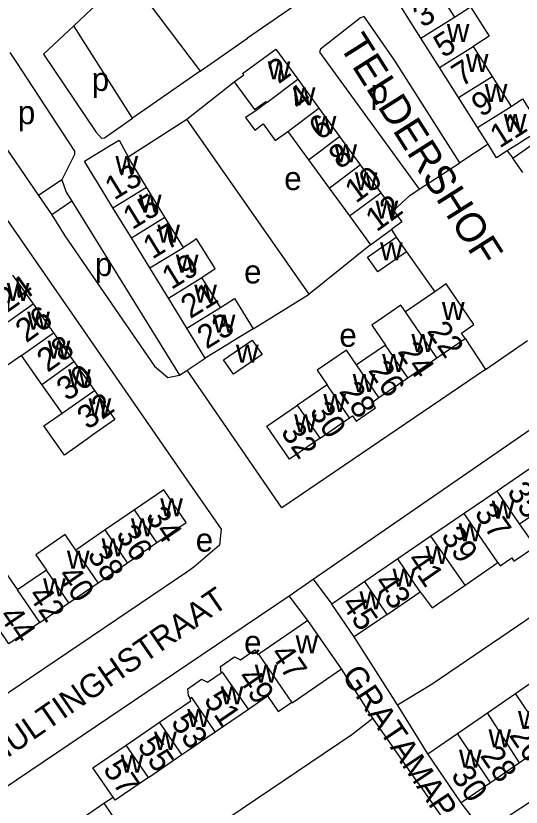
# Model space of a CAD drawing. Extents: x 157569 to 159501, y 382907 to 384670.
# Drawn here: x 158020.8 to 158107, y 383461.2 to 383596.1 of the extents above; entities that cross this region are included whole.
import ezdxf

# ---------------------------------------------------------------- set-up
doc = ezdxf.new("R2010")
doc.units = 0
for name, color, linetype in [('BLT_Basislijn', 7, 'Continuous'), ('BLT_Bebouwing', 7, 'Continuous'), ('BLT_Centroide', 7, 'Continuous'), ('BLT_Huisnummer', 7, 'Continuous'), ('BLT_Huisnummer_ tussenligend', 7, 'Continuous'), ('BLT_Onderverdeling_panden', 7, 'Continuous'), ('BLT_Straatnaam', 7, 'Continuous'), ('BLT_Straatnaam_verkleind', 7, 'Continuous')]:
    doc.layers.add(name, color=color, linetype=linetype)

msp = doc.modelspace()

# ---------------------------------------------------------------- linework, layer by layer
at = {"layer": 'BLT_Basislijn'}
for p, q in [((158030.72, 383594.44), (158037.23, 383600.55)), ((158043.33, 383598.57), (158052.28, 383586.68)), ((158025.54, 383589.59), (158030.72, 383594.44)), ((158040.76, 383578.67), (158030.72, 383594.44)), ((158052.28, 383586.68), (158060.38, 383592.31)), ((158052.28, 383586.68), (158040.76, 383578.67)), ((158050, 383578.51), (158058.11, 383584.88)), ((158012.66, 383583.01), (158024.72, 383565.5)), ((158006.48, 383579.75), (158050, 383517.05)), ((158040.01, 383572.08), (158050, 383578.51)), ((158070.87, 383548.66), (158050, 383578.51)), ((158101.4, 383574.26), (158096.57, 383571.05)), ((158104.67, 383573.1), (158105.6, 383571.84)), ((158089.65, 383566.56), (158096.57, 383571.05)), ((158028.68, 383568.19), (158024.72, 383565.5)), ((158030.37, 383564.56), (158026.98, 383562.2)), ((158030.37, 383564.56), (158048.74, 383534.88)), ((158084.91, 383559.73), (158085.71, 383558.4)), ((158081.32, 383557.11), (158070.87, 383548.66)), ((158087.47, 383555.89), (158092.3, 383549.09)), ((158071.54, 383500.08), (158144.96, 383550.67)), ((158061.33, 383542.78), (158070.87, 383548.66)), ((158097.49, 383541.12), (158100.99, 383535.86)), ((158100.99, 383535.86), (158108.15, 383540.79)), ((158050.09, 383535.74), (158053.16, 383537.77)), ((158048.74, 383534.88), (158050, 383535.68)), ((158050, 383535.68), (158050.09, 383535.74)), ((158050, 383501.3), (158016.51, 383478.65)), ((158067.45, 383497.27), (158071.54, 383500.08)), ((158071.54, 383500.08), (158074.74, 383495.84)), ((158050, 383485.5), (158067.45, 383497.27)), ((158070.67, 383493.07), (158067.45, 383497.27)), ((158085.94, 383478.65), (158078.56, 383490.24)), ((158081.77, 383476.42), (158076.38, 383484.81)), ((158091.1, 383470.32), (158085.94, 383478.65)), ((158089.52, 383465.27), (158081.77, 383476.42)), ((158089.52, 383465.27), (158112.57, 383432.19)), ((158035.87, 383461.89), (158037.42, 383462.92))]:
    msp.add_line(p, q, dxfattribs=at)
for points in [[(158059.14, 383619.49), (158069.85, 383598.92), (158060.38, 383592.31)], [(158096.57, 383571.05), (158085.42, 383588.59), (158080.29, 383595.99), (158079.65, 383595.79), (158072.79, 383590.46), (158072.62, 383589.92), (158089.65, 383566.56)], [(158019.82, 383589.85), (158020.86, 383588.35), (158030.87, 383573.08), (158030.87, 383572.51), (158028.68, 383568.19)], [(158025.54, 383589.59), (158034.49, 383576.34), (158035.47, 383575.29), (158035.97, 383575.34), (158040.76, 383578.67)], [(158028.68, 383568.19), (158029.45, 383566.05), (158030.37, 383564.56)], [(158085.27, 383562.96), (158088.07, 383565.5), (158089.65, 383566.56)], [(158024.72, 383565.5), (158026.88, 383562.37), (158026.98, 383562.2)], [(158026.98, 383562.2), (158029.18, 383558.6), (158044.51, 383536.41), (158046.76, 383534.49), (158048.74, 383534.88)], [(158100.99, 383535.86), (158066.22, 383512.26), (158050.09, 383535.74)], [(158085.94, 383478.65), (158091.84, 383482.28), (158160.24, 383528.68)], [(158050, 383517.05), (158055.86, 383508.62), (158055.6, 383505.9), (158051.22, 383502.13), (158050, 383501.3)], [(158016.52, 383462.92), (158050, 383485.5)], [(158050, 383454.66), (158078.15, 383473.63), (158081.77, 383476.42)], [(158112.52, 383464.71), (158101.31, 383457.3), (158100.37, 383457.29), (158096.82, 383461.97)]]:
    msp.add_lwpolyline(points, dxfattribs=at)
at = {"layer": 'BLT_Bebouwing'}
for p, q in [((158092.34, 383601.16), (158095.66, 383595.93)), ((158089.95, 383592.32), (158086.64, 383597.55)), ((158093.13, 383587.31), (158089.95, 383592.32)), ((158098.83, 383590.92), (158102.08, 383585.8)), ((158096.37, 383582.19), (158093.13, 383587.31)), ((158068.95, 383585.31), (158072.54, 383580.39)), ((158102.08, 383585.8), (158105.32, 383580.69)), ((158099.62, 383577.07), (158096.37, 383582.19)), ((158072.54, 383580.39), (158076.07, 383575.56)), ((158101.4, 383574.26), (158099.62, 383577.07)), ((158067.23, 383576.41), (158070.76, 383571.58)), ((158076.07, 383575.56), (158079.61, 383570.71)), ((158105.6, 383571.84), (158110.45, 383575.28)), ((158070.76, 383571.58), (158074.3, 383566.73)), ((158107.32, 383569.4), (158105.6, 383571.84)), ((158079.61, 383570.71), (158083.1, 383565.93)), ((158046.27, 383561.79), (158043.12, 383566.92)), ((158074.3, 383566.73), (158077.74, 383562.02)), ((158083.1, 383565.93), (158085.27, 383562.96)), ((158040.56, 383558.28), (158037.4, 383563.41)), ((158049.42, 383556.66), (158046.27, 383561.79)), ((158077.74, 383562.02), (158081.32, 383557.11)), ((158043.71, 383553.15), (158040.56, 383558.28)), ((158080.84, 383554.97), (158085.71, 383558.4)), ((158085.71, 383558.4), (158087.47, 383555.89)), ((158082.61, 383552.47), (158080.84, 383554.97)), ((158087.47, 383555.89), (158082.61, 383552.47)), ((158046.86, 383548.02), (158043.71, 383553.15)), ((158020.3, 383551.93), (158023.79, 383547.02)), ((158055.73, 383546.41), (158052.57, 383551.53)), ((158023.79, 383547.02), (158027.27, 383542.1)), ((158050, 383542.91), (158046.86, 383548.02)), ((158055.73, 383546.41), (158058.14, 383547.97)), ((158058.14, 383547.97), (158061.33, 383542.78)), ((158050.01, 383542.89), (158050, 383542.91)), ((158053.16, 383537.77), (158050.01, 383542.89)), ((158027.27, 383542.1), (158030.76, 383537.18)), ((158056.27, 383537.5), (158061.14, 383540.84)), ((158061.14, 383540.84), (158062.89, 383538.4)), ((158092.68, 383537.83), (158097.49, 383541.12)), ((158083.88, 383539.97), (158078.97, 383536.61)), ((158025.27, 383533.29), (158021.79, 383538.21)), ((158057.97, 383535.03), (158056.27, 383537.5)), ((158062.89, 383538.4), (158057.97, 383535.03)), ((158087.7, 383534.41), (158092.68, 383537.83)), ((158030.76, 383537.18), (158034.25, 383532.26)), ((158082.79, 383531.04), (158087.7, 383534.41)), ((158028.75, 383528.37), (158025.27, 383533.29)), ((158073.96, 383533.2), (158068.92, 383529.75)), ((158072.75, 383524.16), (158077.79, 383527.62)), ((158108.58, 383518.98), (158102.94, 383515.12)), ((158102.94, 383515.12), (158097.3, 383511.27)), ((158106.77, 383509.53), (158112.4, 383513.39)), ((158041.08, 383511.92), (158036.07, 383508.48)), ((158097.3, 383511.27), (158091.66, 383507.41)), ((158036.07, 383508.48), (158031.06, 383505.05)), ((158091.66, 383507.41), (158086.02, 383503.55)), ((158039.89, 383502.89), (158044.9, 383506.33)), ((158086.02, 383503.55), (158080.38, 383499.69)), ((158097.48, 383499.08), (158103.08, 383502.92)), ((158080.38, 383499.69), (158074.74, 383495.84)), ((158029.86, 383496.04), (158034.88, 383499.46)), ((158084.2, 383494.1), (158089.84, 383497.96)), ((158024.96, 383492.7), (158029.86, 383496.04)), ((158078.56, 383490.24), (158074.74, 383495.84)), ((158054.83, 383474.06), (158060.51, 383477.95)), ((158096.17, 383473.81), (158101.28, 383477.32)), ((158039.69, 383471.8), (158045.37, 383475.69)), ((158050, 383470.76), (158054.83, 383474.06)), ((158111.74, 383472.18), (158106.76, 383468.78)), ((158043.46, 383466.29), (158049.14, 383470.18)), ((158049.14, 383470.18), (158050, 383470.76)), ((158096.82, 383461.97), (158091.1, 383470.32)), ((158106.76, 383468.78), (158101.79, 383465.37)), ((158101.79, 383465.37), (158096.82, 383461.97)), ((158030.14, 383457.97), (158035.87, 383461.89))]:
    msp.add_line(p, q, dxfattribs=at)
for points in [[(158095.66, 383595.93), (158098.4, 383597.68), (158101.58, 383592.67), (158098.83, 383590.92)], [(158058.11, 383584.88), (158059.71, 383586.05), (158059.51, 383586.32), (158065.18, 383590.47), (158068.95, 383585.31)], [(158058.11, 383584.88), (158061.55, 383580.15), (158063.47, 383581.55), (158063.64, 383581.33)], [(158105.32, 383580.69), (158107.29, 383582), (158110.56, 383576.83)], [(158063.64, 383581.33), (158061.77, 383579.94), (158060, 383578.82), (158061.6, 383576.63), (158063.05, 383577.69), (158065.11, 383574.86), (158067.23, 383576.41)], [(158110.56, 383576.83), (158107.75, 383575.05), (158106.79, 383574.44), (158104.67, 383573.1)], [(158034.26, 383568.54), (158032.56, 383571.34), (158036.82, 383573.95), (158038.46, 383574.96), (158040.01, 383572.08)], [(158104.67, 383573.1), (158102.86, 383571.95), (158101.4, 383574.26)], [(158043.12, 383566.92), (158040.45, 383571.27), (158040.01, 383572.08)], [(158037.4, 383563.41), (158034.58, 383568.01), (158034.26, 383568.54)], [(158085.27, 383562.96), (158086.68, 383561.03), (158084.91, 383559.73)], [(158081.32, 383557.11), (158082.87, 383558.24), (158084.91, 383559.73)], [(158052.57, 383551.53), (158054.86, 383553.04), (158051.67, 383558.13), (158050.89, 383557.55), (158049.43, 383556.66)], [(158097.49, 383541.12), (158096.85, 383542.05), (158099, 383543.52), (158094.28, 383550.45), (158092.3, 383549.09)], [(158092.3, 383549.09), (158087.31, 383545.67)], [(158087.31, 383545.67), (158086.54, 383546.8), (158081.55, 383543.38), (158083.88, 383539.97)], [(158021.79, 383538.21), (158018.61, 383536.01), (158015.16, 383540.93), (158018.3, 383543.13)], [(158061.33, 383542.78), (158057.88, 383540.66), (158057.09, 383540.18), (158053.16, 383537.77)], [(158078.97, 383536.61), (158077.24, 383539.14), (158072.24, 383535.71), (158073.96, 383533.2)], [(158034.25, 383532.26), (158037.73, 383527.34), (158033.97, 383524.68), (158033.07, 383524.04), (158029.14, 383521.26), (158025.6, 383526.26), (158028.75, 383528.37)], [(158077.79, 383527.62), (158078.26, 383527.94), (158078.88, 383527.05), (158082.18, 383529.31), (158081.56, 383530.2), (158082.79, 383531.04)], [(158072.75, 383524.16), (158067.5, 383520.57), (158063.67, 383526.16), (158068.92, 383529.75)], [(158044.9, 383506.33), (158049.9, 383509.76), (158046.07, 383515.34), (158041.08, 383511.92)], [(158103.08, 383502.92), (158103.46, 383502.37), (158105.43, 383503.72), (158105.82, 383503.16), (158109.49, 383505.68), (158106.77, 383509.53)], [(158031.06, 383505.05), (158029.25, 383507.69), (158024.24, 383504.25), (158026.05, 383501.61)], [(158024.96, 383492.7), (158019.66, 383489.05), (158015.96, 383494.47), (158014.97, 383493.79), (158013.05, 383496.6), (158010.95, 383495.11), (158005.1, 383503.4), (158009.3, 383506.37), (158014.74, 383498.52), (158018.94, 383501.43), (158021.15, 383498.27)], [(158034.88, 383499.46), (158035.67, 383500), (158039.89, 383502.89)], [(158026.05, 383501.61), (158023.65, 383499.97), (158021.15, 383498.27)], [(158089.84, 383497.96), (158091.86, 383495.23), (158097.48, 383499.08)], [(158070.67, 383493.07), (158062.3, 383487.3)], [(158076.38, 383484.81), (158070.67, 383493.07)], [(158084.2, 383494.1), (158082.95, 383493.24), (158078.56, 383490.24)], [(158055.86, 383484.11), (158055.73, 383485.21), (158058.17, 383486.88), (158059.16, 383486.37), (158061.62, 383488.05), (158062.18, 383487.22), (158062.3, 383487.3)], [(158067.92, 383479.12), (158068, 383479), (158076.38, 383484.81)], [(158050.64, 383479.76), (158050.28, 383480.29), (158050.18, 383481.39), (158052.5, 383483.02), (158053.52, 383482.51), (158055.86, 383484.11)], [(158106.07, 383480.6), (158109.46, 383482.92), (158111.43, 383480.04), (158113.15, 383481.22)], [(158045.37, 383475.69), (158050.7, 383479.38), (158050.51, 383479.67), (158050.64, 383479.76)], [(158060.51, 383477.95), (158063.79, 383480.2), (158065.61, 383477.54), (158067.92, 383479.12)], [(158101.28, 383477.32), (158106.07, 383480.6)], [(158091.1, 383470.32), (158096.17, 383473.81)], [(158037.42, 383462.92), (158034, 383467.92), (158039.69, 383471.8)], [(158043.46, 383466.29), (158037.78, 383462.4), (158037.42, 383462.92)], [(158035.87, 383461.89), (158038.49, 383458.06), (158039.66, 383456.36), (158033.93, 383452.44)]]:
    msp.add_lwpolyline(points, dxfattribs=at)
at = {"layer": 'BLT_Onderverdeling_panden'}
for p, q in [((158089.95, 383592.32), (158095.66, 383595.93)), ((158093.13, 383587.31), (158098.83, 383590.92)), ((158063.64, 383581.33), (158068.95, 383585.31)), ((158096.37, 383582.19), (158102.08, 383585.8)), ((158099.62, 383577.07), (158105.32, 383580.69)), ((158067.23, 383576.41), (158072.54, 383580.39)), ((158070.76, 383571.58), (158076.07, 383575.56)), ((158074.3, 383566.73), (158079.61, 383570.71)), ((158037.4, 383563.41), (158043.12, 383566.92)), ((158077.74, 383562.02), (158083.1, 383565.93)), ((158040.56, 383558.28), (158046.27, 383561.79)), ((158043.71, 383553.15), (158049.42, 383556.66)), ((158050, 383549.95), (158052.57, 383551.53)), ((158046.86, 383548.02), (158050, 383549.95)), ((158018.3, 383543.13), (158023.79, 383547.02)), ((158050.01, 383542.89), (158055.73, 383546.41)), ((158092.68, 383537.83), (158087.31, 383545.67)), ((158021.79, 383538.21), (158027.27, 383542.1)), ((158087.7, 383534.41), (158083.88, 383539.97)), ((158025.27, 383533.29), (158030.76, 383537.18)), ((158082.79, 383531.04), (158078.97, 383536.61)), ((158028.75, 383528.37), (158034.25, 383532.26)), ((158077.79, 383527.62), (158073.96, 383533.2)), ((158072.75, 383524.16), (158068.92, 383529.75)), ((158106.77, 383509.53), (158102.94, 383515.12)), ((158044.9, 383506.33), (158041.08, 383511.92)), ((158103.08, 383502.92), (158097.3, 383511.27)), ((158039.89, 383502.89), (158036.07, 383508.48)), ((158097.48, 383499.08), (158091.66, 383507.41)), ((158034.88, 383499.46), (158031.06, 383505.05)), ((158089.84, 383497.96), (158086.02, 383503.55)), ((158029.86, 383496.04), (158026.05, 383501.61)), ((158084.2, 383494.1), (158080.38, 383499.69)), ((158024.96, 383492.7), (158021.15, 383498.27)), ((158067.92, 383479.12), (158062.3, 383487.3)), ((158111.74, 383472.18), (158106.07, 383480.6)), ((158106.76, 383468.78), (158101.28, 383477.32)), ((158049.14, 383470.18), (158045.37, 383475.69)), ((158101.79, 383465.37), (158096.17, 383473.81)), ((158043.46, 383466.29), (158039.69, 383471.8))]:
    msp.add_line(p, q, dxfattribs=at)
for points in [[(158060.51, 383477.95), (158056.08, 383484.26), (158055.86, 383484.11)], [(158054.83, 383474.06), (158050.86, 383479.91), (158050.64, 383479.76)]]:
    msp.add_lwpolyline(points, dxfattribs=at)

# ---------------------------------------------------------------- texts
at = {"layer": 'BLT_Centroide'}
for s, p in [('w', (158094.36, 383591.69)), ('w', (158097.61, 383586.56)), ('w', (158063.81, 383585.31)), ('p', (158033.79, 383583.33)), ('w', (158068.09, 383580.88)), ('p', (158081.35, 383581.26)), ('w', (158100.84, 383581.44)), ('p', (158021.18, 383577.66)), ('w', (158104.09, 383576.31)), ('w', (158071.66, 383576)), ('w', (158075.19, 383571.16)), ('w', (158037.84, 383569.14)), ('e', (158066.62, 383566.42)), ('w', (158078.67, 383566.38)), ('w', (158041.84, 383562.59)), ('w', (158082.2, 383561.53)), ('w', (158044.98, 383557.47)), ('w', (158082.97, 383554.47)), ('w', (158048.14, 383552.34)), ('p', (158034.33, 383551.77)), ('e', (158059.78, 383550.51)), ('w', (158019.3, 383547.53)), ('w', (158051.28, 383547.22)), ('w', (158093.53, 383544.25)), ('w', (158022.79, 383542.62)), ('w', (158054.44, 383542.09)), ('e', (158076.03, 383539.71)), ('w', (158088.33, 383538.83)), ('w', (158026.27, 383537.69)), ('w', (158058.4, 383536.99)), ('w', (158083.33, 383535.41)), ('w', (158029.76, 383532.78)), ('w', (158078.31, 383531.98)), ('w', (158033.25, 383527.84)), ('w', (158073.31, 383528.58)), ('w', (158068.31, 383525.14)), ('w', (158045.48, 383510.83)), ('w', (158102.03, 383510.41)), ('w', (158040.48, 383507.41)), ('w', (158096.39, 383506.53)), ('e', (158051.53, 383504.79)), ('w', (158035.47, 383503.97)), ('w', (158090.75, 383502.69)), ('w', (158029.56, 383501.86)), ('w', (158085.11, 383498.81)), ('w', (158025.5, 383497.16)), ('w', (158079.47, 383494.97)), ('e', (158059.78, 383487.35)), ('w', (158068.56, 383487.47)), ('w', (158061.61, 383482.44)), ('w', (158055.78, 383478.75)), ('w', (158050.09, 383474.88)), ('w', (158106.5, 383474.56)), ('w', (158044.42, 383471)), ('w', (158101.47, 383471.45)), ('w', (158038.73, 383467.09)), ('w', (158096.44, 383467.97))]:
    msp.add_text(s, height=4, dxfattribs=at).set_placement(p)
at = {"layer": 'BLT_Huisnummer'}
for s, rotation, p in [('5', 32.3704, (158093.77, 383588.86)), ('2', 36.1359, (158065.67, 383584.42)), ('6', 36.134, (158072.73, 383574.75)), ('11', 32.3587, (158103.36, 383573.47)), ('13', 31.5689, (158037.63, 383564.62)), ('12', 36.139, (158082.37, 383559.19)), ('17', 31.5689, (158044.13, 383554.54)), ('26', 35.5044, (158022.61, 383540.28)), ('23', 31.5644, (158053.37, 383539.22)), ('22', 304.3416, (158090.86, 383542.38)), ('26', 304.3461, (158080.84, 383535.68)), ('32', 35.5044, (158033.12, 383525.46)), ('32', 304.3413, (158065.92, 383525.19)), ('34', 304.3575, (158042.84, 383510.77)), ('37', 304.5078, (158098.96, 383511.34)), ('41', 304.5078, (158087.44, 383503.35)), ('40', 304.3622, (158027.86, 383500.72)), ('45', 304.5078, (158076.23, 383495.86)), ('44', 304.4266, (158017.86, 383493.82)), ('47', 304.3684, (158064.12, 383487.38)), ('51', 304.3684, (158052.79, 383479.51)), ('26', 304.3673, (158104.87, 383473.47)), ('57', 304.3684, (158035.6, 383467.73)), ('30', 304.3673, (158094.95, 383466.64))]:
    msp.add_text(s, height=4, rotation=rotation, dxfattribs=at).set_placement(p)
at = {"layer": 'BLT_Huisnummer_ tussenligend'}
for s, rotation, p in [('3', 32.3704, (158090.24, 383594)), ('7', 32.3704, (158096.84, 383583.94)), ('4', 36.1359, (158069.16, 383579.79)), ('9', 32.3704, (158100.21, 383578.76)), ('8', 36.134, (158076.1, 383569.85)), ('10', 36.134, (158078.85, 383564.07)), ('15', 31.5689, (158040.71, 383559.58)), ('19', 31.5689, (158047.36, 383549.36)), ('24', 35.5044, (158019.37, 383545.45)), ('21', 31.5689, (158050.58, 383544.4)), ('28', 35.5044, (158026.26, 383535.24)), ('24', 304.3416, (158085.87, 383538.89)), ('30', 35.5044, (158029.61, 383530.33)), ('28', 304.3461, (158075.87, 383532.1)), ('30', 304.3461, (158070.82, 383528.67)), ('35', 304.5078, (158104.52, 383514.99)), ('36', 304.3575, (158037.8, 383507.69)), ('39', 304.5078, (158093.25, 383507.4)), ('38', 304.3622, (158032.91, 383504.22)), ('43', 304.5078, (158081.82, 383499.55)), ('42', 304.3622, (158022.82, 383497.35)), ('49', 304.3684, (158058.52, 383483.32)), ('53', 304.3684, (158047.18, 383475.71)), ('55', 304.3684, (158041.45, 383471.77)), ('28', 304.3673, (158099.93, 383470))]:
    msp.add_text(s, height=4, rotation=rotation, dxfattribs=at).set_placement(p)
at = {"layer": 'BLT_Straatnaam'}
msp.add_text('TELDERSHOF', height=5, rotation=302.374, dxfattribs=at).set_placement((158075.88, 383591.05))
at = {"layer": 'BLT_Straatnaam_verkleind'}
for s, height, rotation, p in [('SCHULTINGHSTRAAT', 3.9999, 34.6144, (158011.24, 383463.94)), ('GRATAMAPAD', 4, 303.9061, (158076.3, 383483.77))]:
    msp.add_text(s, height=height, rotation=rotation, dxfattribs=at).set_placement(p)

doc.saveas('drawing.dxf')
